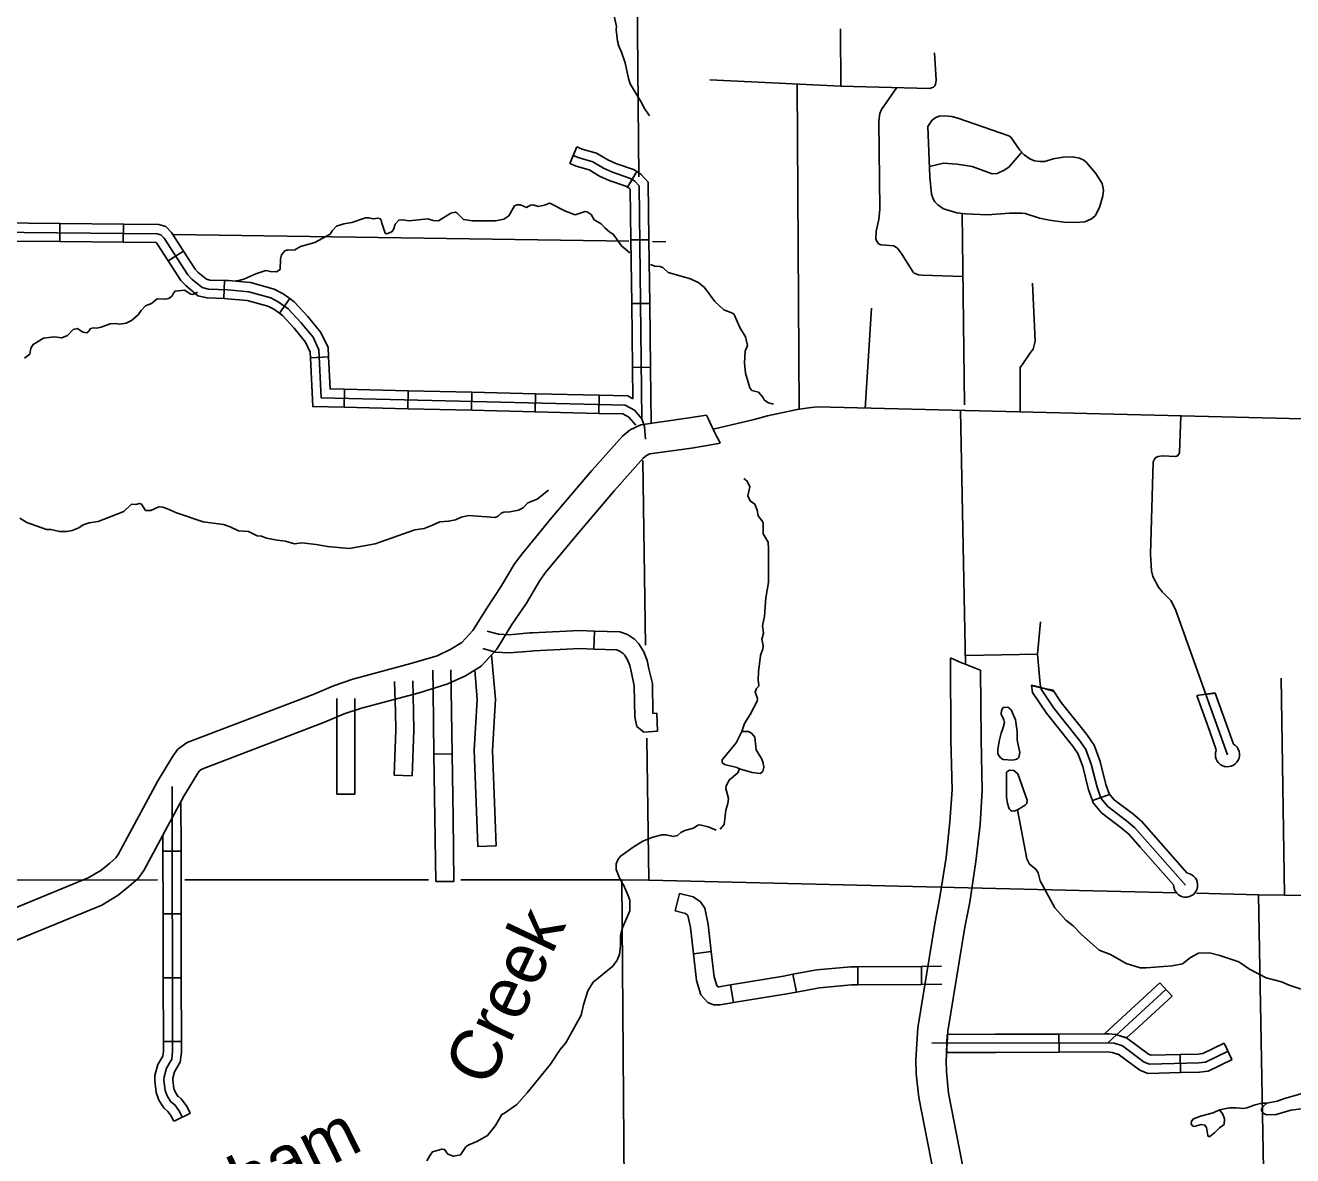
# Model space of a CAD drawing. Extents: x 1212896 to 1368412, y 378476 to 478763.
# Drawn here: x 1289328 to 1299837, y 404131 to 413498 of the extents above; entities that cross this region are included whole.
import ezdxf

# ---------------------------------------------------------------- set-up
doc = ezdxf.new("R2010")
doc.units = 0
for name, color, linetype in [('Level 10', 7, 'Continuous'), ('Level 31', 7, 'Continuous'), ('Level 32', 7, 'Continuous'), ('Level 35', 7, 'Continuous'), ('Level 4', 7, 'Continuous'), ('Level 45', 7, 'Continuous'), ('Level 46', 7, 'Continuous'), ('Level 5', 7, 'Continuous')]:
    doc.layers.add(name, color=color, linetype=linetype)

msp = doc.modelspace()

# ---------------------------------------------------------------- linework, layer by layer
at = {"layer": 'Level 10'}
for points in [[(1301374, 410202), (1295895, 410336), (1295824, 410328), (1295728, 410314), (1295481, 410262), (1295372, 410231), (1295032, 410152)], [(1297083, 410307), (1297125, 408202)], [(1288800, 406002), (1289849, 406433), (1289954, 406495), (1290027, 406556), (1290077, 406599), (1290098, 406628), (1290424, 407233), (1290550, 407441), (1290593, 407499), (1290669, 407556), (1291715, 407954), (1291882, 408026), (1292042, 408079), (1292525, 408209), (1292742, 408274), (1292857, 408328), (1292946, 408383), (1293039, 408482), (1293153, 408667), (1293271, 408844), (1293385, 409037), (1293446, 409118), (1293694, 409421), (1294024, 409808), (1294279, 410093), (1294344, 410145), (1294432, 410189), (1294814, 410242), (1294977, 410269)], [(1295090, 410037), (1295044, 410027), (1294851, 409995), (1294507, 409947), (1294479, 409934), (1294452, 409911), (1294213, 409643), (1293886, 409260), (1293642, 408964), (1293593, 408898), (1293483, 408711), (1293363, 408532), (1293238, 408329), (1293106, 408189), (1292977, 408108), (1292832, 408040), (1292594, 407968), (1292114, 407839), (1291971, 407792), (1291809, 407723), (1290790, 407335), (1290772, 407321), (1290757, 407302), (1290642, 407109), (1290310, 406495), (1290262, 406429), (1290188, 406365), (1290098, 406291), (1289961, 406208), (1288895, 405771)], [(1296999, 408255), (1297003, 407581), (1297012, 407163), (1296995, 406898), (1296962, 406603), (1296912, 406274), (1296873, 406070), (1296728, 405191), (1296712, 404924), (1296715, 404809), (1296737, 404612), (1296940, 403569)], [(1297183, 403629), (1296984, 404650), (1296965, 404827), (1296962, 404920), (1296977, 405163), (1297119, 406026), (1297159, 406232), (1297210, 406570), (1297245, 406876), (1297262, 407158), (1297253, 407584), (1297249, 408155)]]:
    msp.add_lwpolyline(points, dxfattribs=at)
for centre, start, end in [((1298593, 411877), 203.9822, 207.7117), ((1298593, 411878), 246.2393, 250.1474)]:
    msp.add_arc(centre, 3958, start, end, dxfattribs=at)
at = {"layer": 'Level 31'}
for p, q in [((1297849, 407990), (1297847, 407991)), ((1297849, 407990), (1297847, 407991)), ((1299194, 407965), (1299194, 407965)), ((1299194, 407965), (1299194, 407965)), ((1298317, 407123), (1298176, 407074)), ((1298736, 405564), (1298837, 405453)), ((1298459, 405310), (1298460, 405310)), ((1296966, 404986), (1296972, 405136)), ((1297899, 405139), (1297900, 404989)), ((1298276, 405140), (1298276, 405141)), ((1299270, 405062), (1299333, 404927)), ((1297900, 404989), (1297900, 404989)), ((1298906, 404819), (1298903, 404969)), ((1299333, 404927), (1299334, 404927))]:
    msp.add_line(p, q, dxfattribs=at)
for points in [[(1296812, 412661), (1296829, 412242), (1296842, 412100), (1296855, 412062), (1296869, 412037), (1296893, 412012), (1296940, 411979), (1297052, 411945), (1297125, 411936), (1297305, 411928), (1297488, 411942), (1297592, 411941), (1297618, 411939), (1297736, 411900), (1297819, 411885), (1297938, 411868), (1298033, 411865), (1298114, 411871), (1298169, 411894), (1298199, 411920), (1298236, 411988), (1298262, 412085), (1298268, 412133), (1298256, 412189), (1298204, 412270), (1298127, 412361), (1298104, 412380), (1298068, 412398), (1298010, 412408), (1297934, 412407), (1297851, 412392), (1297782, 412371), (1297742, 412369), (1297697, 412377), (1297658, 412391), (1297610, 412424), (1297573, 412465), (1297499, 412572), (1297483, 412584), (1297059, 412729), (1297010, 412742), (1296949, 412749), (1296906, 412745), (1296871, 412733), (1296845, 412711), (1296812, 412661)], [(1297588, 412446), (1297482, 412324), (1297443, 412299), (1297387, 412272), (1297345, 412269), (1297180, 412328), (1297054, 412349), (1296942, 412357), (1296825, 412328)], [(1297114, 410353), (1297097, 411940)], [(1298909, 410260), (1298897, 409959), (1298893, 409945), (1298883, 409931), (1298864, 409924), (1298757, 409930), (1298721, 409925), (1298703, 409918), (1298690, 409904), (1298680, 409882), (1298659, 409116), (1298666, 408978), (1298676, 408932), (1298724, 408843), (1298757, 408800), (1298825, 408733), (1298864, 408658), (1299116, 407954)], [(1297746, 408555), (1297721, 408287), (1297743, 408039), (1297748, 408011)], [(1297124, 408276), (1297721, 408287)], [(1298000, 407540), (1297796, 407798), (1297680, 407970), (1297670, 408029)], [(1297748, 408011), (1297750, 407998), (1297855, 407841), (1298073, 407568), (1298122, 407497), (1298167, 407376), (1298215, 407185), (1298247, 407093), (1298304, 407024), (1298460, 406907), (1298529, 406849), (1298949, 406373)], [(1297847, 407991), (1297917, 407886), (1298118, 407634)], [(1299290, 407695), (1299194, 407965)], [(1299041, 407945), (1299149, 407645)], [(1299116, 407954), (1299296, 407454)], [(1299346, 407540), (1299290, 407695)], [(1298118, 407634), (1298134, 407614), (1298190, 407533), (1298240, 407399), (1298288, 407206), (1298317, 407123)], [(1299149, 407645), (1299203, 407493)], [(1298176, 407074), (1298144, 407164), (1298097, 407355), (1298056, 407463), (1298014, 407524), (1298000, 407540)], [(1298315, 407131), (1298357, 407080), (1298508, 406967), (1298583, 406904), (1298684, 406789)], [(1298572, 406689), (1298478, 406796), (1298415, 406849), (1298252, 406971), (1298182, 407056), (1298176, 407074)], [(1298684, 406789), (1298963, 406472)], [(1298572, 406689), (1298849, 406375)], [(1298460, 405310), (1298736, 405564)], [(1298786, 405509), (1298305, 405067)], [(1298837, 405453), (1298561, 405199)], [(1298276, 405141), (1298460, 405310)], [(1296972, 405136), (1297371, 405137)], [(1297371, 405137), (1297899, 405139)], [(1297899, 405139), (1298308, 405141), (1298370, 405135), (1298446, 405111)], [(1298461, 405107), (1298368, 405135), (1298311, 405140), (1298276, 405140)], [(1298561, 405199), (1298460, 405107)], [(1296844, 405062), (1298305, 405067), (1298356, 405063), (1298426, 405041), (1298606, 404906), (1298650, 404890), (1299058, 404899), (1299114, 404906), (1299301, 404996)], [(1298446, 405111), (1298460, 405107), (1298642, 404971), (1298662, 404964), (1298903, 404969)], [(1298903, 404969), (1299053, 404973), (1299093, 404977), (1299269, 405062)], [(1297372, 404987), (1296966, 404986)], [(1297900, 404989), (1297372, 404987)], [(1297900, 404989), (1298301, 404991), (1298340, 404987), (1298401, 404968)], [(1298906, 404819), (1298636, 404813), (1298569, 404839), (1298390, 404972)], [(1299334, 404927), (1299136, 404831), (1299064, 404823), (1298906, 404819)]]:
    msp.add_lwpolyline(points, dxfattribs=at)
for centre, radius, start, end in [((1297118, 405667), 2427, 72.2596, 76.8107), ((1298085, 409542), 1570, 254.7103, 261.3567), ((1298593, 411880), 3960, 276.4996, 278.7193), ((1303040, 379670), 28555, 97.7402, 98.0489), ((1299296, 407454), 100, 157.0994, 59.8916), ((1298949, 406373), 100, 178.5893, 81.5731)]:
    msp.add_arc(centre, radius, start, end, dxfattribs=at)
at = {"layer": 'Level 32'}
for p, q in [((1293843, 412353), (1293901, 412492)), ((1294320, 412158), (1294397, 412287)), ((1289613, 411706), (1289614, 411856)), ((1290140, 411701), (1290142, 411851)), ((1294349, 411720), (1294499, 411722)), ((1290513, 411546), (1290639, 411628)), ((1290973, 411234), (1290979, 411384)), ((1291435, 411112), (1291521, 411234)), ((1294356, 411192), (1294506, 411194)), ((1291692, 410744), (1291842, 410751)), ((1294362, 410664), (1294512, 410666)), ((1291970, 410333), (1291974, 410483)), ((1292498, 410320), (1292502, 410470)), ((1293026, 410308), (1293030, 410458)), ((1293554, 410296), (1293557, 410446)), ((1294082, 410283), (1294085, 410433)), ((1290469, 406654), (1290619, 406654)), ((1294715, 406159), (1294751, 406305)), ((1290620, 406134), (1290470, 406134)), ((1294867, 405805), (1295016, 405822)), ((1296231, 405547), (1296230, 405697)), ((1296759, 405550), (1296758, 405700)), ((1290471, 405606), (1290621, 405606)), ((1295199, 405399), (1295174, 405547)), ((1295721, 405487), (1295693, 405634)), ((1290622, 405078), (1290472, 405078)), ((1290696, 404483), (1290561, 404418))]:
    msp.add_line(p, q, dxfattribs=at)
for points in [[(1296087, 413470), (1296090, 412994)], [(1295003, 413048), (1296090, 412994), (1296825, 412975), (1296857, 412987), (1296868, 412996), (1296876, 413008), (1296881, 413043), (1296867, 413272)], [(1295745, 410317), (1295727, 413011)], [(1296553, 412982), (1296428, 412801), (1296414, 412769), (1296405, 412707), (1296413, 411976), (1296404, 411889), (1296383, 411794), (1296381, 411724), (1296403, 411688), (1296423, 411679), (1296530, 411671), (1296561, 411651), (1296597, 411601), (1296689, 411452), (1296698, 411444), (1296735, 411431), (1296765, 411428), (1297103, 411418)], [(1293901, 412492), (1293946, 412473), (1294064, 412439), (1294158, 412383), (1294224, 412354), (1294371, 412303), (1294397, 412287)], [(1293871, 412421), (1293921, 412401), (1294034, 412368), (1294123, 412315), (1294196, 412283), (1294338, 412233), (1294382, 412206), (1294417, 412169), (1294441, 410238)], [(1293843, 412353), (1293896, 412331), (1294004, 412300), (1294089, 412249), (1294169, 412214), (1294307, 412166), (1294320, 412158)], [(1294397, 412287), (1294431, 412266), (1294493, 412199), (1294499, 411722)], [(1294320, 412158), (1294335, 412149), (1294344, 412140), (1294349, 411720)], [(1289086, 411861), (1289614, 411856)], [(1289614, 411856), (1290142, 411851)], [(1290142, 411851), (1290434, 411848), (1290492, 411831), (1290540, 411782), (1290639, 411628)], [(1288486, 411790), (1290422, 411772), (1290451, 411763), (1290480, 411734), (1290676, 411430), (1290708, 411395), (1290793, 411325), (1290845, 411312), (1291006, 411306), (1291181, 411291), (1291364, 411240), (1291425, 411208), (1291508, 411150), (1291612, 411036), (1291713, 410913), (1291762, 410810), (1291781, 410411), (1294302, 410352), (1294378, 410308), (1294441, 410238), (1294463, 410174), (1294469, 410068)], [(1289085, 411711), (1289613, 411706)], [(1289613, 411706), (1290140, 411701)], [(1290140, 411701), (1290411, 411698), (1290412, 411698), (1290422, 411687), (1290513, 411546)], [(1294349, 411720), (1294356, 411192)], [(1294499, 411722), (1294506, 411194)], [(1290513, 411546), (1290617, 411385), (1290658, 411342), (1290759, 411258), (1290835, 411239), (1290973, 411234)], [(1290639, 411628), (1290736, 411477), (1290761, 411451), (1290829, 411395), (1290856, 411388), (1290979, 411384)], [(1290979, 411384), (1291011, 411383), (1291195, 411367), (1291392, 411312), (1291465, 411274), (1291521, 411234)], [(1297576, 410295), (1297577, 410634), (1297577, 410663), (1297599, 410692), (1297664, 410787), (1297686, 410816), (1297701, 410882), (1297679, 411363)], [(1290973, 411234), (1291002, 411233), (1291168, 411218), (1291337, 411171), (1291387, 411145), (1291435, 411112)], [(1291521, 411234), (1291558, 411208), (1291670, 411086), (1291779, 410954), (1291838, 410828), (1291842, 410751)], [(1294356, 411192), (1294362, 410664)], [(1294506, 411194), (1294512, 410666)], [(1296343, 411155), (1296293, 410324)], [(1291435, 411112), (1291459, 411095), (1291557, 410988), (1291651, 410874), (1291690, 410791), (1291692, 410744)], [(1291692, 410744), (1291711, 410339), (1291970, 410333)], [(1291842, 410751), (1291854, 410486), (1291974, 410483)], [(1294362, 410664), (1294366, 410403)], [(1294512, 410666), (1294518, 410201)], [(1291974, 410483), (1292502, 410470)], [(1292502, 410470), (1293030, 410458)], [(1293030, 410458), (1293557, 410446)], [(1293557, 410446), (1294085, 410433)], [(1294085, 410433), (1294323, 410428), (1294366, 410403)], [(1291970, 410333), (1292498, 410320)], [(1292498, 410320), (1293026, 410308)], [(1293026, 410308), (1293554, 410296)], [(1293554, 410296), (1294082, 410283)], [(1294082, 410283), (1294281, 410279), (1294331, 410250), (1294391, 410184)], [(1290618, 407070), (1290619, 406662)], [(1290469, 406789), (1290469, 406662)], [(1290469, 406662), (1290470, 406134)], [(1290619, 406662), (1290620, 406134)], [(1294751, 406305), (1294866, 406277), (1294925, 406235), (1294961, 406182), (1294990, 406047), (1295016, 405822)], [(1290470, 406134), (1290471, 405606)], [(1290620, 406134), (1290621, 405606)], [(1294715, 406159), (1294803, 406138), (1294816, 406128), (1294821, 406122), (1294842, 406023), (1294867, 405805)], [(1294867, 405805), (1294892, 405583), (1294928, 405464), (1294987, 405401), (1295034, 405381), (1295088, 405380), (1295199, 405399)], [(1295016, 405822), (1295039, 405614), (1295061, 405541), (1295071, 405531), (1295077, 405531), (1295174, 405547)], [(1295693, 405634), (1295892, 405672), (1296172, 405696), (1296230, 405697)], [(1296230, 405697), (1296758, 405700)], [(1296758, 405700), (1296926, 405701)], [(1290471, 405606), (1290472, 405078)], [(1290621, 405606), (1290622, 405078)], [(1295174, 405547), (1295615, 405619), (1295693, 405634)], [(1295721, 405487), (1295913, 405523), (1296179, 405547), (1296231, 405547)], [(1296231, 405547), (1296759, 405550)], [(1296759, 405550), (1296927, 405551)], [(1295199, 405399), (1295642, 405472), (1295721, 405487)], [(1290472, 405078), (1290472, 404998), (1290467, 404955), (1290426, 404886), (1290401, 404795), (1290400, 404752), (1290412, 404654), (1290434, 404591), (1290471, 404536)], [(1290622, 405078), (1290622, 404990), (1290612, 404905), (1290565, 404827), (1290551, 404773), (1290551, 404759), (1290559, 404688), (1290569, 404659), (1290596, 404619)], [(1290591, 404626), (1290620, 404602), (1290663, 404545), (1290693, 404485)], [(1290471, 404536), (1290478, 404526), (1290510, 404498), (1290535, 404465), (1290560, 404417)]]:
    msp.add_lwpolyline(points, dxfattribs=at)
at = {"layer": 'Level 35'}
for points in [[(1294172, 413683), (1294190, 413623), (1294208, 413589), (1294230, 413488), (1294228, 413460), (1294238, 413367), (1294248, 413327), (1294272, 413277), (1294302, 413187), (1294328, 413057), (1294343, 413013), (1294431, 412867), (1294461, 412809), (1294504, 412748)], [(1294340, 411614), (1294270, 411670), (1294202, 411768), (1294177, 411781), (1294132, 411820), (1294102, 411853), (1294045, 411888), (1294019, 411932), (1293986, 411953), (1293970, 411956), (1293887, 411929), (1293807, 411959), (1293677, 412024), (1293665, 412023), (1293641, 412012), (1293582, 411996), (1293537, 412011), (1293516, 412008), (1293484, 411990), (1293434, 412012), (1293405, 412012), (1293385, 412002), (1293337, 411920), (1293294, 411893), (1293225, 411877), (1293036, 411879), (1292962, 411890), (1292905, 411945), (1292892, 411950), (1292856, 411943), (1292754, 411879), (1292708, 411880), (1292665, 411895), (1292511, 411878), (1292456, 411888), (1292425, 411883), (1292395, 411850), (1292384, 411812), (1292368, 411789), (1292347, 411778)], [(1292347, 411778), (1292322, 411770), (1292310, 411777), (1292283, 411858), (1292279, 411884), (1292271, 411896), (1292251, 411901), (1292213, 411894), (1292175, 411903), (1292148, 411904), (1292035, 411864), (1291969, 411854), (1291909, 411834), (1291872, 411796), (1291855, 411767), (1291727, 411700), (1291608, 411666), (1291562, 411639), (1291533, 411635), (1291508, 411639), (1291478, 411631), (1291451, 411596), (1291444, 411562), (1291440, 411475), (1291409, 411456), (1291360, 411458), (1291321, 411466), (1291238, 411438), (1291140, 411394), (1291087, 411380), (1291075, 411381)], [(1295532, 410360), (1295489, 410371), (1295468, 410383), (1295454, 410395), (1295442, 410418), (1295408, 410458), (1295353, 410472), (1295335, 410495), (1295299, 410615), (1295291, 410701), (1295297, 410797), (1295315, 410846), (1295298, 410918), (1295252, 410995), (1295205, 411101), (1295192, 411112), (1295121, 411142), (1295046, 411211), (1294959, 411326), (1294911, 411365), (1294843, 411398), (1294659, 411451), (1294613, 411491), (1294588, 411499), (1294548, 411503), (1294512, 411517)], [(1290754, 411288), (1290741, 411278), (1290717, 411267), (1290700, 411271), (1290647, 411304), (1290569, 411296), (1290556, 411280), (1290545, 411258), (1290524, 411237), (1290491, 411230), (1290420, 411232), (1290373, 411192), (1290324, 411175), (1290288, 411134), (1290264, 411099), (1290208, 411053), (1290163, 411029), (1290110, 411023), (1290071, 411028), (1290031, 411024), (1289955, 410996), (1289918, 410990), (1289896, 410993), (1289868, 410986), (1289855, 410965), (1289837, 410950), (1289804, 410955), (1289760, 410986), (1289725, 410978), (1289676, 410927), (1289631, 410909), (1289566, 410916), (1289477, 410907), (1289393, 410854), (1289372, 410822), (1289365, 410774), (1289320, 410741)], [(1293667, 409647), (1293572, 409573), (1293495, 409540), (1293455, 409500), (1293416, 409481), (1293344, 409467), (1293295, 409463), (1293272, 409456), (1293249, 409430), (1293224, 409419), (1293005, 409435), (1292941, 409423), (1292894, 409400), (1292837, 409389), (1292764, 409384), (1292705, 409356), (1292634, 409329), (1292557, 409317), (1292229, 409202), (1292013, 409163), (1291834, 409179), (1291739, 409197), (1291621, 409211), (1291560, 409201), (1291484, 409225), (1291416, 409232), (1291327, 409249), (1291287, 409266), (1291251, 409269), (1291177, 409303), (1291094, 409310), (1291026, 409343), (1290972, 409362), (1290802, 409383), (1290580, 409459), (1290507, 409492), (1290468, 409505), (1290434, 409507), (1290369, 409478), (1290324, 409479), (1290291, 409531), (1290273, 409537), (1290243, 409528), (1290209, 409529), (1290143, 409470), (1289931, 409386), (1289858, 409376), (1289806, 409360), (1289770, 409335), (1289717, 409313), (1289675, 409304), (1289612, 409303), (1289540, 409321), (1289503, 409320), (1289341, 409378), (1289283, 409413)], [(1295286, 409744), (1295312, 409721), (1295336, 409674), (1295320, 409599), (1295337, 409557), (1295376, 409529), (1295395, 409481), (1295404, 409434), (1295443, 409383), (1295447, 409365), (1295446, 409285), (1295487, 409215), (1295491, 409158), (1295490, 408880), (1295469, 408755), (1295458, 408602), (1295440, 408521), (1295448, 408462), (1295435, 408411), (1295446, 408356), (1295443, 408332), (1295425, 408276), (1295407, 408141), (1295404, 408071), (1295409, 408034), (1295406, 408019), (1295391, 408003), (1295380, 407973), (1295400, 407919), (1295397, 407899), (1295339, 407786), (1295290, 407713), (1295270, 407645), (1295221, 407551), (1295107, 407412), (1295106, 407389), (1295125, 407372), (1295228, 407347), (1295249, 407337), (1295235, 407303), (1295167, 407246), (1295152, 407224), (1295139, 407192), (1295135, 407173), (1295159, 407090), (1295154, 407049), (1295137, 406993), (1295122, 406876), (1295088, 406837)], [(1297437, 407845), (1297422, 407819), (1297419, 407789), (1297441, 407744), (1297447, 407722), (1297437, 407679), (1297419, 407633), (1297404, 407565), (1297392, 407497), (1297393, 407460), (1297413, 407429), (1297436, 407413), (1297510, 407409), (1297541, 407414), (1297559, 407422), (1297566, 407431), (1297575, 407473), (1297553, 407575), (1297551, 407645), (1297539, 407743), (1297502, 407827), (1297475, 407848), (1297437, 407845)], [(1295270, 407645), (1295323, 407645), (1295352, 407631), (1295377, 407598), (1295389, 407493), (1295434, 407416), (1295446, 407383), (1295451, 407352), (1295443, 407316), (1295422, 407298), (1295354, 407306), (1295249, 407337)], [(1297465, 407309), (1297465, 407105), (1297472, 407049), (1297486, 407006), (1297497, 406994), (1297505, 406988), (1297528, 406986), (1297554, 406996), (1297619, 407036), (1297632, 407050), (1297636, 407077), (1297558, 407295), (1297525, 407323), (1297489, 407325), (1297465, 407309)], [(1297554, 406996), (1297631, 406592), (1297655, 406548), (1297706, 406504), (1297727, 406476), (1297742, 406408), (1297865, 406186), (1297956, 406083), (1298016, 406036), (1298086, 405964), (1298231, 405835), (1298327, 405798), (1298455, 405723), (1298573, 405688), (1298622, 405688), (1298837, 405703), (1298924, 405722), (1298989, 405774), (1299057, 405808), (1299147, 405811), (1299233, 405791), (1299389, 405736), (1299479, 405676), (1299618, 405604), (1299743, 405571), (1299809, 405543), (1300000, 405480)], [(1295055, 406829), (1294990, 406856), (1294921, 406874), (1294903, 406869), (1294868, 406845), (1294796, 406826), (1294763, 406809), (1294736, 406784), (1294699, 406776), (1294642, 406789), (1294606, 406789), (1294530, 406771), (1294449, 406737), (1294368, 406687), (1294261, 406609), (1294242, 406584), (1294226, 406549), (1294226, 406503), (1294251, 406439), (1294274, 406394), (1294289, 406375), (1294324, 406294), (1294339, 406249), (1294339, 406160), (1294278, 406018), (1294264, 405955), (1294263, 405870), (1294254, 405799), (1294236, 405750), (1294199, 405701), (1294037, 405568), (1293992, 405497), (1293955, 405382), (1293937, 405294), (1293810, 405065), (1293763, 405012), (1293682, 404889), (1293488, 404651), (1293403, 404556), (1293300, 404484), (1293278, 404473), (1293226, 404381), (1293159, 404298), (1293072, 404248), (1293005, 404220), (1292981, 404204), (1292936, 404137), (1292878, 404126), (1292832, 404144), (1292804, 404181), (1292782, 404186), (1292705, 404163), (1292684, 404136), (1292657, 404088)], [(1298997, 404417), (1299014, 404436), (1299071, 404457), (1299178, 404485), (1299229, 404510), (1299313, 404527), (1299370, 404528), (1299427, 404521), (1299456, 404528), (1299525, 404553), (1299580, 404565), (1299622, 404566), (1299708, 404584), (1299769, 404606), (1299934, 404651)], [(1300086, 404703), (1300085, 404637), (1300101, 404547), (1300121, 404526), (1300176, 404524), (1300189, 404511), (1300189, 404484), (1300182, 404462), (1300169, 404452), (1300148, 404450), (1300107, 404457), (1299983, 404500), (1299906, 404518), (1299821, 404508), (1299700, 404472), (1299619, 404470), (1299592, 404483), (1299578, 404505), (1299578, 404516), (1299589, 404536), (1299622, 404566)], [(1298997, 404417), (1298996, 404394), (1299005, 404378), (1299020, 404373), (1299077, 404389), (1299109, 404385), (1299123, 404365), (1299134, 404297), (1299138, 404291), (1299150, 404291), (1299191, 404322), (1299229, 404362), (1299269, 404390), (1299272, 404437), (1299258, 404476), (1299229, 404510)]]:
    msp.add_lwpolyline(points, dxfattribs=at)
at = {"layer": 'Level 4'}
for points in [[(1277121, 406365), (1279737, 406452), (1283500, 406513), (1283857, 406519), (1288961, 406406), (1289181, 406415), (1290423, 406416)], [(1290649, 406416), (1292670, 406417)], [(1292938, 406417), (1294273, 406418), (1294497, 406415), (1298872, 406310)], [(1299039, 406306), (1299554, 406293), (1299768, 406289), (1301114, 406261)]]:
    msp.add_lwpolyline(points, dxfattribs=at)
at = {"layer": 'Level 45'}
for p, q in [((1294046, 408479), (1294041, 408329)), ((1294564, 407797), (1294570, 407648)), ((1292866, 407460), (1292716, 407458)), ((1292535, 407279), (1292385, 407285)), ((1292060, 407127), (1291910, 407127)), ((1292882, 406404), (1292732, 406402))]:
    msp.add_line(p, q, dxfattribs=at)
for points in [[(1293510, 408463), (1293339, 408448), (1293250, 408454), (1293158, 408478)], [(1294046, 408479), (1293924, 408483), (1293533, 408465), (1293510, 408463)], [(1294499, 408166), (1294483, 408236), (1294455, 408306), (1294416, 408374), (1294379, 408411), (1294320, 408449), (1294258, 408472), (1294046, 408479)], [(1293523, 408313), (1293340, 408297), (1293225, 408305), (1293120, 408333)], [(1294041, 408329), (1293925, 408333), (1293543, 408315), (1293523, 408313)], [(1294353, 408132), (1294339, 408192), (1294320, 408241), (1294296, 408282), (1294284, 408294), (1294253, 408314), (1294229, 408323), (1294041, 408329)], [(1292546, 407811), (1292540, 408066)], [(1292709, 407986), (1292706, 408154)], [(1292859, 407988), (1292856, 408156)], [(1294570, 407648), (1294456, 407642), (1294397, 407688), (1294383, 407769), (1294377, 408025), (1294353, 408132)], [(1294564, 407797), (1294532, 407796), (1294527, 408043), (1294499, 408166)], [(1292396, 407808), (1292390, 408062)], [(1292716, 407458), (1292709, 407986)], [(1292866, 407460), (1292859, 407988)], [(1291911, 407655), (1291911, 407920)], [(1292061, 407655), (1292061, 407920)], [(1292385, 407285), (1292400, 407656), (1292396, 407808)], [(1292535, 407279), (1292550, 407655), (1292546, 407811)], [(1291910, 407127), (1291911, 407655)], [(1292060, 407127), (1292061, 407655)], [(1292724, 406930), (1292716, 407458)], [(1292874, 406932), (1292866, 407460)], [(1290544, 407190), (1290548, 404994), (1290541, 404930), (1290497, 404856), (1290478, 404784), (1290477, 404756), (1290487, 404671), (1290503, 404626), (1290535, 404577), (1290566, 404551), (1290600, 404505), (1290628, 404452)], [(1292732, 406402), (1292724, 406930)], [(1292882, 406404), (1292874, 406932)]]:
    msp.add_lwpolyline(points, dxfattribs=at)
at = {"layer": 'Level 46'}
for points in [[(1293193, 408281), (1293226, 407914), (1293200, 407490), (1293231, 406698)], [(1293054, 408156), (1293075, 407912), (1293050, 407491), (1293081, 406692), (1293231, 406698)]]:
    msp.add_lwpolyline(points, dxfattribs=at)
at = {"layer": 'Level 5'}
for points in [[(1294391, 414957), (1294416, 412243)], [(1294332, 411711), (1290553, 411765)], [(1294639, 411705), (1294528, 411708)], [(1294448, 409891), (1294469, 408363)], [(1299740, 408089), (1299768, 406289)], [(1294481, 407591), (1294497, 406415)], [(1294273, 406418), (1294304, 402451)], [(1299554, 406293), (1299647, 401139)]]:
    msp.add_lwpolyline(points, dxfattribs=at)

# ---------------------------------------------------------------- texts
at = {"layer": 'Level 35'}
for s, rotation, p in [('Creek', 64.6622, (1293170, 404685)), ('Cunningham', 26.2143, (1289268, 402770))]:
    msp.add_text(s, height=422.4, rotation=rotation, dxfattribs=at).set_placement(p)

doc.saveas('drawing.dxf')
